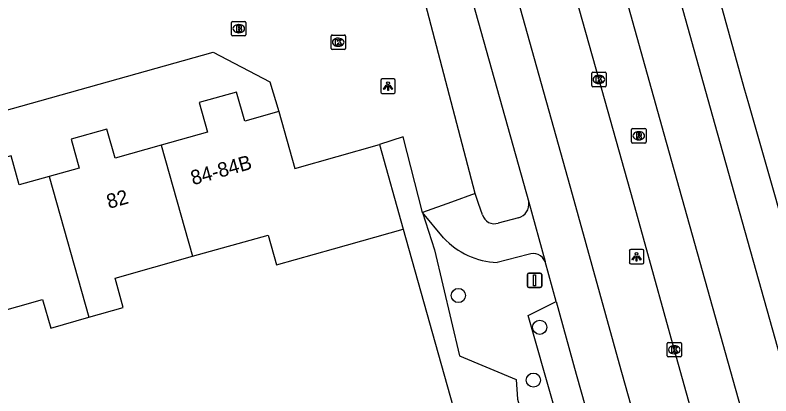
# Model space of a CAD drawing. Extents: x 158461 to 159795, y 387220 to 388672.
# Drawn here: x 159668.4 to 159720.7, y 387971.9 to 387998.2 of the extents above; entities that cross this region are included whole.
import ezdxf

# ---------------------------------------------------------------- set-up
doc = ezdxf.new("R2010")
doc.units = 0
for name, color, linetype in [('IMGEO_Berm_groen', 7, 'Continuous'), ('IMGEO_Boom', 7, 'Continuous'), ('IMGEO_Brandkraan', 7, 'Continuous'), ('IMGEO_Fietspad_gesloten', 7, 'Continuous'), ('IMGEO_Fietspad_open', 7, 'Continuous'), ('IMGEO_Groenvoorziening', 7, 'Continuous'), ('IMGEO_Kolk', 7, 'Continuous'), ('IMGEO_Lichtpunt', 7, 'Continuous'), ('IMGEO_OVBaan_gesloten', 7, 'Continuous'), ('IMGEO_Pand', 7, 'Continuous'), ('IMGEO_Pand_nummerreeks', 7, 'Continuous'), ('IMGEO_Rijbaan_lokaal_open', 7, 'Continuous'), ('IMGEO_Rijbaan_regionaal_gesloten', 7, 'Continuous'), ('IMGEO_Rioolput', 7, 'Continuous'), ('IMGEO_Verkeersbordpaal', 7, 'Continuous'), ('IMGEO_Voetpad_open', 7, 'Continuous')]:
    doc.layers.add(name, color=color, linetype=linetype)

msp = doc.modelspace()

# ---------------------------------------------------------------- linework, layer by layer
at = {"layer": 'IMGEO_Berm_groen'}
msp.add_lwpolyline([(159726.858, 387965.154), (159719.152, 387992.089), (159718.836, 387993.193), (159709.57, 388026.682), (159693.688, 388089.539), (159697.615, 388090.324), (159725.968, 387994.039), (159733.401, 387966.816)], dxfattribs=at)
at = {"layer": 'IMGEO_Boom'}
for centre in [(159699.064, 387978.851), (159704.691, 387976.656), (159704.25, 387973.005)]:
    msp.add_circle(centre, 0.489, dxfattribs=at)
at = {"layer": 'IMGEO_Brandkraan'}
for p, q in [((159683.366, 387996.865), (159683.366, 387997.717)), ((159683.441, 387997.791), (159684.293, 387997.791)), ((159684.367, 387997.717), (159684.367, 387996.865)), ((159683.854, 387997.571), (159683.879, 387997.571)), ((159684.293, 387996.791), (159683.441, 387996.791)), ((159683.877, 387997.011), (159683.852, 387997.011))]:
    msp.add_line(p, q, dxfattribs=at)
for points in [[(159683.366, 387996.865), (159683.366, 387997.717)], [(159683.441, 387997.791), (159684.293, 387997.791)], [(159684.367, 387997.717), (159684.367, 387996.865)], [(159683.714, 387997.491), (159683.714, 387997.091), (159683.927, 387997.091)], [(159683.945, 387997.491), (159683.714, 387997.491)], [(159683.893, 387997.41), (159683.839, 387997.41), (159683.839, 387997.334)], [(159683.839, 387997.334), (159683.892, 387997.334)], [(159683.901, 387997.258), (159683.839, 387997.258), (159683.839, 387997.177)], [(159683.839, 387997.177), (159683.901, 387997.177)], [(159684.293, 387996.791), (159683.441, 387996.791)]]:
    msp.add_lwpolyline(points, dxfattribs=at)
for centre, radius, start, end in [((159683.443, 387997.715), 0.0765, 91.552, 178.448), ((159683.443, 387997.715), 0.0765, 91.552, 178.448), ((159684.291, 387997.715), 0.0765, 1.552, 88.448), ((159684.291, 387997.715), 0.0765, 1.552, 88.448), ((159683.894, 387997.372), 0.0379, 267.8285, 90.9355), ((159683.902, 387997.217), 0.0404, 269.8759, 90.5077), ((159683.949, 387997.346), 0.145, 59.4692, 91.5367), ((159683.974, 387997.393), 0.0922, 285.5137, 58.1501), ((159683.979, 387997.201), 0.105, 301.3115, 78.989), ((159683.443, 387996.867), 0.0765, 181.552, 268.448), ((159683.443, 387996.867), 0.0765, 181.552, 268.448), ((159683.933, 387997.342), 0.251, 268.6676, 293.5347), ((159684.291, 387996.867), 0.0765, 271.552, 358.448), ((159684.291, 387996.867), 0.0765, 271.552, 358.448)]:
    msp.add_arc(centre, radius, start, end, dxfattribs=at)
for centre, major_axis, ratio, start_param, end_param in [((159683.853, 387997.291), (-0.387, 0.002), 0.722429, 4.712389, 7.853982), ((159683.878, 387997.291), (-0.39, 0.002), 0.717154, 1.570796, 4.712389)]:
    msp.add_ellipse(centre, major_axis=major_axis, ratio=ratio, start_param=start_param, end_param=end_param, dxfattribs=at)
at = {"layer": 'IMGEO_Fietspad_gesloten'}
for points in [[(159719.293, 387941.833), (159710.205, 387974.098), (159706.965, 387985.823), (159699.595, 388012.088), (159688.704, 388051.001), (159675.816, 388096.643), (159672.816, 388107.446), (159668.055, 388124.522), (159662.165, 388145.161), (159661.289, 388148.426)], [(159660.304, 388140.704), (159661.947, 388135.028), (159664.534, 388125.683), (159669.802, 388106.904), (159673.015, 388095.37), (159685.789, 388050.048), (159696.558, 388011.582), (159703.942, 387985.301)], [(159703.942, 387985.301), (159705.075, 387981.191)], [(159705.828, 387978.447), (159705.075, 387981.191)], [(159705.828, 387978.447), (159707.21, 387973.41), (159715.919, 387942.632), (159716.56, 387939.594)]]:
    msp.add_lwpolyline(points, dxfattribs=at)
at = {"layer": 'IMGEO_Fietspad_open'}
for points in [[(159700.724, 387984.422), (159700.461, 387985.216), (159700.23, 387985.911)], [(159698.043, 387982.841), (159696.587, 387984.585)], [(159703.227, 387984.218), (159701.82, 387983.858)], [(159703.891, 387981.684), (159701.736, 387981.132)]]:
    msp.add_lwpolyline(points, dxfattribs=at)
for centre, radius, start, end in [((159702.94, 387985.185), 1.009, 286.5467, 6.5874), ((159701.543, 387984.667), 0.855, 196.6392, 288.9002), ((159701.946, 387986.431), 5.303, 222.6042, 267.7295), ((159704.226, 387980.82), 0.927, 23.6052, 111.1826)]:
    msp.add_arc(centre, radius, start, end, dxfattribs=at)
at = {"layer": 'IMGEO_Groenvoorziening'}
msp.add_lwpolyline([(159710.238, 387941.878), (159714.69, 387942.997), (159714.333, 387944.544), (159713.678, 387944.366), (159713.024, 387944.723), (159711.625, 387950.363), (159709.125, 387959.142), (159703.887, 387977.476), (159705.828, 387978.447)], dxfattribs=at)
at = {"layer": 'IMGEO_Kolk'}
for p, q in [((159690.25, 387995.926), (159690.25, 387996.778)), ((159690.325, 387996.852), (159691.177, 387996.852)), ((159691.251, 387996.778), (159691.251, 387995.926)), ((159690.738, 387996.632), (159690.763, 387996.632)), ((159691.177, 387995.852), (159690.325, 387995.852)), ((159690.761, 387996.072), (159690.736, 387996.072)), ((159708.286, 387993.354), (159708.286, 387994.206)), ((159708.361, 387994.28), (159709.213, 387994.28)), ((159708.774, 387994.06), (159708.799, 387994.06)), ((159709.287, 387994.206), (159709.287, 387993.354)), ((159709.213, 387993.28), (159708.361, 387993.28)), ((159708.797, 387993.5), (159708.772, 387993.5)), ((159713.503, 387974.679), (159713.503, 387975.531)), ((159713.578, 387975.605), (159714.43, 387975.605)), ((159713.991, 387975.385), (159714.016, 387975.385)), ((159714.504, 387975.531), (159714.504, 387974.679)), ((159714.014, 387974.825), (159713.989, 387974.825)), ((159714.43, 387974.605), (159713.578, 387974.605))]:
    msp.add_line(p, q, dxfattribs=at)
for points in [[(159690.25, 387995.926), (159690.25, 387996.778)], [(159690.325, 387996.852), (159691.177, 387996.852)], [(159691.251, 387996.778), (159691.251, 387995.926)], [(159690.571, 387996.552), (159690.694, 387996.552), (159690.694, 387996.401), (159690.824, 387996.552), (159690.988, 387996.552), (159690.842, 387996.401), (159690.995, 387996.152), (159690.843, 387996.152), (159690.758, 387996.316), (159690.694, 387996.249), (159690.694, 387996.152), (159690.571, 387996.152), (159690.571, 387996.552)], [(159691.177, 387995.852), (159690.325, 387995.852)], [(159708.286, 387993.354), (159708.286, 387994.206)], [(159708.361, 387994.28), (159709.213, 387994.28)], [(159709.287, 387994.206), (159709.287, 387993.354)], [(159708.607, 387993.98), (159708.73, 387993.98), (159708.73, 387993.829), (159708.86, 387993.98), (159709.024, 387993.98), (159708.878, 387993.829), (159709.031, 387993.58), (159708.879, 387993.58), (159708.794, 387993.744), (159708.73, 387993.677), (159708.73, 387993.58), (159708.607, 387993.58), (159708.607, 387993.98)], [(159709.213, 387993.28), (159708.361, 387993.28)], [(159713.503, 387974.679), (159713.503, 387975.531)], [(159713.578, 387975.605), (159714.43, 387975.605)], [(159713.824, 387975.305), (159713.947, 387975.305), (159713.947, 387975.154), (159714.077, 387975.305), (159714.241, 387975.305), (159714.095, 387975.154), (159714.248, 387974.905), (159714.096, 387974.905), (159714.011, 387975.069), (159713.947, 387975.002), (159713.947, 387974.905), (159713.824, 387974.905), (159713.824, 387975.305)], [(159714.504, 387975.531), (159714.504, 387974.679)], [(159714.43, 387974.605), (159713.578, 387974.605)]]:
    msp.add_lwpolyline(points, dxfattribs=at)
for centre, start, end in [((159690.327, 387996.776), 91.552, 178.448), ((159690.327, 387996.776), 91.552, 178.448), ((159691.175, 387996.776), 1.552, 88.448), ((159691.175, 387996.776), 1.552, 88.448), ((159690.327, 387995.928), 181.552, 268.448), ((159690.327, 387995.928), 181.552, 268.448), ((159691.175, 387995.928), 271.552, 358.448), ((159691.175, 387995.928), 271.552, 358.448), ((159708.363, 387994.204), 91.552, 178.448), ((159708.363, 387994.204), 91.552, 178.448), ((159709.211, 387994.204), 1.552, 88.448), ((159709.211, 387994.204), 1.552, 88.448), ((159708.363, 387993.356), 181.552, 268.448), ((159708.363, 387993.356), 181.552, 268.448), ((159709.211, 387993.356), 271.552, 358.448), ((159709.211, 387993.356), 271.552, 358.448), ((159713.58, 387975.529), 91.552, 178.448), ((159713.58, 387975.529), 91.552, 178.448), ((159714.428, 387975.529), 1.552, 88.448), ((159714.428, 387975.529), 1.552, 88.448), ((159713.58, 387974.681), 181.552, 268.448), ((159713.58, 387974.681), 181.552, 268.448), ((159714.428, 387974.681), 271.552, 358.448), ((159714.428, 387974.681), 271.552, 358.448)]:
    msp.add_arc(centre, 0.0765, start, end, dxfattribs=at)
for centre, major_axis, ratio, start_param, end_param in [((159690.737, 387996.352), (-0.387, 0.002), 0.722429, 4.712389, 7.853982), ((159690.762, 387996.352), (-0.39, 0.002), 0.717154, 1.570796, 4.712389), ((159708.773, 387993.78), (-0.387, 0.002), 0.722429, 4.712389, 7.853982), ((159708.798, 387993.78), (-0.39, 0.002), 0.717154, 1.570796, 4.712389), ((159713.99, 387975.105), (-0.387, 0.002), 0.722429, 4.712389, 7.853982), ((159714.015, 387975.105), (-0.39, 0.002), 0.717154, 1.570796, 4.712389)]:
    msp.add_ellipse(centre, major_axis=major_axis, ratio=ratio, start_param=start_param, end_param=end_param, dxfattribs=at)
at = {"layer": 'IMGEO_Lichtpunt'}
for p, q in [((159693.699, 387993.719), (159693.699, 387992.912)), ((159693.699, 387993.719), (159693.699, 387992.912)), ((159694.601, 387993.814), (159693.793, 387993.814)), ((159694.601, 387993.814), (159693.793, 387993.814)), ((159694.695, 387992.912), (159694.695, 387993.719)), ((159694.695, 387992.912), (159694.695, 387993.719)), ((159693.793, 387992.818), (159694.601, 387992.818)), ((159693.793, 387992.818), (159694.601, 387992.818)), ((159711.793, 387982.026), (159710.985, 387982.026)), ((159711.793, 387982.026), (159710.985, 387982.026)), ((159710.891, 387981.931), (159710.891, 387981.124)), ((159710.891, 387981.931), (159710.891, 387981.124)), ((159711.887, 387981.124), (159711.887, 387981.931)), ((159711.887, 387981.124), (159711.887, 387981.931)), ((159710.985, 387981.03), (159711.793, 387981.03)), ((159710.985, 387981.03), (159711.793, 387981.03))]:
    msp.add_line(p, q, dxfattribs=at)
for points in [[(159694.073, 387993.383), (159694.112, 387993.355), (159693.924, 387993.093), (159693.886, 387993.12), (159694.073, 387993.383)], [(159694.175, 387993.335), (159694.222, 387993.335), (159694.222, 387993.013), (159694.175, 387993.013), (159694.175, 387993.335)], [(159694.285, 387993.355), (159694.323, 387993.382), (159694.51, 387993.12), (159694.471, 387993.092), (159694.285, 387993.355)], [(159711.265, 387981.595), (159711.304, 387981.567), (159711.116, 387981.305), (159711.078, 387981.332), (159711.265, 387981.595)], [(159711.367, 387981.547), (159711.414, 387981.547), (159711.414, 387981.225), (159711.367, 387981.225), (159711.367, 387981.547)], [(159711.477, 387981.567), (159711.515, 387981.594), (159711.702, 387981.332), (159711.663, 387981.304), (159711.477, 387981.567)]]:
    msp.add_lwpolyline(points, dxfattribs=at)
for centre in [(159694.198, 387993.517), (159711.39, 387981.729)]:
    msp.add_circle(centre, 0.0994, dxfattribs=at)
for centre, start, end in [((159693.793, 387993.719), 90, 180), ((159693.793, 387993.719), 90, 180), ((159694.601, 387993.719), 0, 90), ((159694.601, 387993.719), 0, 90), ((159693.793, 387992.912), 180, 270), ((159693.793, 387992.912), 180, 270), ((159694.601, 387992.912), 270, 0), ((159694.601, 387992.912), 270, 360), ((159710.985, 387981.931), 90, 180), ((159710.985, 387981.931), 90, 180), ((159711.793, 387981.931), 0, 90), ((159711.793, 387981.931), 0, 90), ((159710.985, 387981.124), 180, 270), ((159710.985, 387981.124), 180, 270), ((159711.793, 387981.124), 270, 0), ((159711.793, 387981.124), 270, 360)]:
    msp.add_arc(centre, 0.0946, start, end, dxfattribs=at)
at = {"layer": 'IMGEO_OVBaan_gesloten'}
for points in [[(159690.247, 388072.875), (159690.863, 388070.203), (159692.413, 388064.553), (159703.452, 388025.178), (159713.268, 387990.016), (159732.591, 387921.282), (159734.73, 387913.778), (159739.359, 387897.267), (159743.331, 387883.05), (159744.564, 387878.664)], [(159747.834, 387880.272), (159735.911, 387922.812), (159716.822, 387990.637), (159706.964, 388025.892), (159694.93, 388068.864), (159694.291, 388071.37)]]:
    msp.add_lwpolyline(points, dxfattribs=at)
at = {"layer": 'IMGEO_Pand'}
for points in [[(159686.65, 387991.562), (159684.277, 387990.895), (159683.709, 387992.913), (159681.125, 387992.187), (159681.701, 387990.14), (159678.505, 387989.241)], [(159686.65, 387991.562), (159687.753, 387987.637), (159693.602, 387989.281)], [(159678.505, 387989.241), (159675.31, 387988.343), (159674.746, 387990.348), (159672.269, 387989.652), (159672.831, 387987.654), (159670.758, 387987.071)], [(159678.505, 387989.241), (159680.673, 387981.559)], [(159693.602, 387989.281), (159695.246, 387983.433)], [(159670.758, 387987.071), (159668.683, 387986.488), (159668.117, 387988.5), (159665.567, 387987.783), (159666.139, 387985.747), (159662.958, 387984.853)], [(159670.758, 387987.071), (159673.502, 387977.347)], [(159680.673, 387981.559), (159685.907, 387983.03), (159686.486, 387980.97), (159690.433, 387982.08), (159695.246, 387983.433)], [(159673.502, 387977.347), (159675.88, 387978.015), (159675.308, 387980.051), (159680.673, 387981.559)], [(159665.137, 387977.128), (159670.298, 387978.579), (159670.854, 387976.602), (159673.502, 387977.347)]]:
    msp.add_lwpolyline(points, dxfattribs=at)
at = {"layer": 'IMGEO_Rijbaan_lokaal_open'}
for points in [[(159700.23, 387985.911), (159696.534, 388000), (159695.473, 388003.792), (159693.116, 388005.127)], [(159648.307, 387986.19), (159682.088, 387995.664), (159686.027, 387993.62), (159686.65, 387991.562)], [(159696.587, 387984.585), (159695.249, 387989.806), (159693.602, 387989.281)], [(159700.23, 387985.911), (159698.584, 387985.312), (159696.587, 387984.585)]]:
    msp.add_lwpolyline(points, dxfattribs=at)
at = {"layer": 'IMGEO_Rijbaan_regionaal_gesloten'}
msp.add_lwpolyline([(159664.352, 388149.247), (159665.125, 388146.48), (159670.66, 388126.826), (159675.773, 388108.563), (159678.631, 388098.784), (159679.26, 388096.877), (159681.567, 388090.015), (159683.381, 388084.103), (159686.972, 388071.396), (159692.477, 388051.749), (159698.019, 388032.105), (159703.253, 388013.426), (159708.787, 387993.78), (159711.14, 387985.409), (159714.004, 387975.105), (159719.369, 387955.862)], dxfattribs=at)
at = {"layer": 'IMGEO_Rioolput'}
for p, q in [((159711.119, 387990.387), (159711.971, 387990.387)), ((159711.044, 387989.461), (159711.044, 387990.313)), ((159711.532, 387990.167), (159711.557, 387990.167)), ((159712.045, 387990.313), (159712.045, 387989.461)), ((159711.971, 387989.387), (159711.119, 387989.387)), ((159711.555, 387989.607), (159711.53, 387989.607))]:
    msp.add_line(p, q, dxfattribs=at)
for points in [[(159711.119, 387990.387), (159711.971, 387990.387)], [(159711.044, 387989.461), (159711.044, 387990.313)], [(159711.633, 387990.085), (159711.381, 387990.087), (159711.381, 387989.687)], [(159711.381, 387989.687), (159711.505, 387989.687), (159711.505, 387989.849), (159711.516, 387989.849)], [(159711.559, 387990.006), (159711.505, 387990.006), (159711.505, 387989.925)], [(159711.505, 387989.925), (159711.557, 387989.925)], [(159712.045, 387990.313), (159712.045, 387989.461)], [(159711.971, 387989.387), (159711.119, 387989.387)], [(159711.563, 387989.82), (159711.634, 387989.687), (159711.774, 387989.687), (159711.709, 387989.813)]]:
    msp.add_lwpolyline(points, dxfattribs=at)
for centre, radius, start, end in [((159711.121, 387990.311), 0.0765, 91.552, 178.448), ((159711.121, 387990.311), 0.0765, 91.552, 178.448), ((159711.969, 387990.311), 0.0765, 1.552, 88.448), ((159711.969, 387990.311), 0.0765, 1.552, 88.448), ((159711.515, 387989.796), 0.0533, 26.0293, 88.6989), ((159711.541, 387990.114), 0.19, 274.7715, 282.9687), ((159711.565, 387989.91), 0.0964, 77.0061, 93.1865), ((159711.579, 387989.967), 0.0378, 276.6634, 79.6772), ((159711.632, 387989.975), 0.109, 350.3612, 89.416), ((159711.63, 387989.975), 0.112, 277.5842, 350.9817), ((159711.614, 387989.76), 0.108, 29.5134, 73.7905), ((159711.121, 387989.463), 0.0765, 181.552, 268.448), ((159711.121, 387989.463), 0.0765, 181.552, 268.448), ((159711.969, 387989.463), 0.0765, 271.552, 358.448), ((159711.969, 387989.463), 0.0765, 271.552, 358.448)]:
    msp.add_arc(centre, radius, start, end, dxfattribs=at)
for centre, major_axis, ratio, start_param, end_param in [((159711.531, 387989.887), (-0.387, 0.002), 0.722429, 4.712389, 7.853982), ((159711.556, 387989.887), (-0.39, 0.002), 0.717154, 1.570796, 4.712389)]:
    msp.add_ellipse(centre, major_axis=major_axis, ratio=ratio, start_param=start_param, end_param=end_param, dxfattribs=at)
at = {"layer": 'IMGEO_Verkeersbordpaal'}
for p, q in [((159703.838, 387979.504), (159703.838, 387980.304)), ((159703.838, 387980.304), (159703.838, 387979.504)), ((159703.938, 387980.404), (159704.728, 387980.404)), ((159704.728, 387980.404), (159703.938, 387980.404)), ((159704.828, 387980.304), (159704.828, 387979.504)), ((159704.828, 387979.504), (159704.828, 387980.304)), ((159704.728, 387979.404), (159703.938, 387979.404)), ((159703.938, 387979.404), (159704.728, 387979.404))]:
    msp.add_line(p, q, dxfattribs=at)
msp.add_lwpolyline([(159704.258, 387980.279), (159704.408, 387980.279), (159704.408, 387979.529), (159704.258, 387979.529), (159704.258, 387980.279)], dxfattribs=at)
for centre, start, end in [((159703.938, 387980.304), 90, 180), ((159703.938, 387980.304), 90, 180), ((159704.728, 387980.304), 0, 90), ((159704.728, 387980.304), 360, 90), ((159703.938, 387979.504), 180, 270), ((159703.938, 387979.504), 180, 270), ((159704.728, 387979.504), 270, 0), ((159704.728, 387979.504), 270, 0)]:
    msp.add_arc(centre, 0.1, start, end, dxfattribs=at)
at = {"layer": 'IMGEO_Voetpad_open'}
for points in [[(159696.587, 387984.585), (159697.415, 387982.01), (159699.151, 387974.679), (159703.063, 387973.054), (159703.144, 387971.688), (159709.113, 387951.144)], [(159695.246, 387983.433), (159698.887, 387970.499), (159632.642, 387951.876)]]:
    msp.add_lwpolyline(points, dxfattribs=at)

# ---------------------------------------------------------------- texts
at = {"layer": 'IMGEO_Pand_nummerreeks'}
for s, rotation, p in [('84-84B', 15.5478, (159680.7, 387986.469)), ('82', 15.7563, (159674.882, 387984.834))]:
    msp.add_text(s, height=1, rotation=rotation, dxfattribs=at).set_placement(p)

doc.saveas('drawing.dxf')
